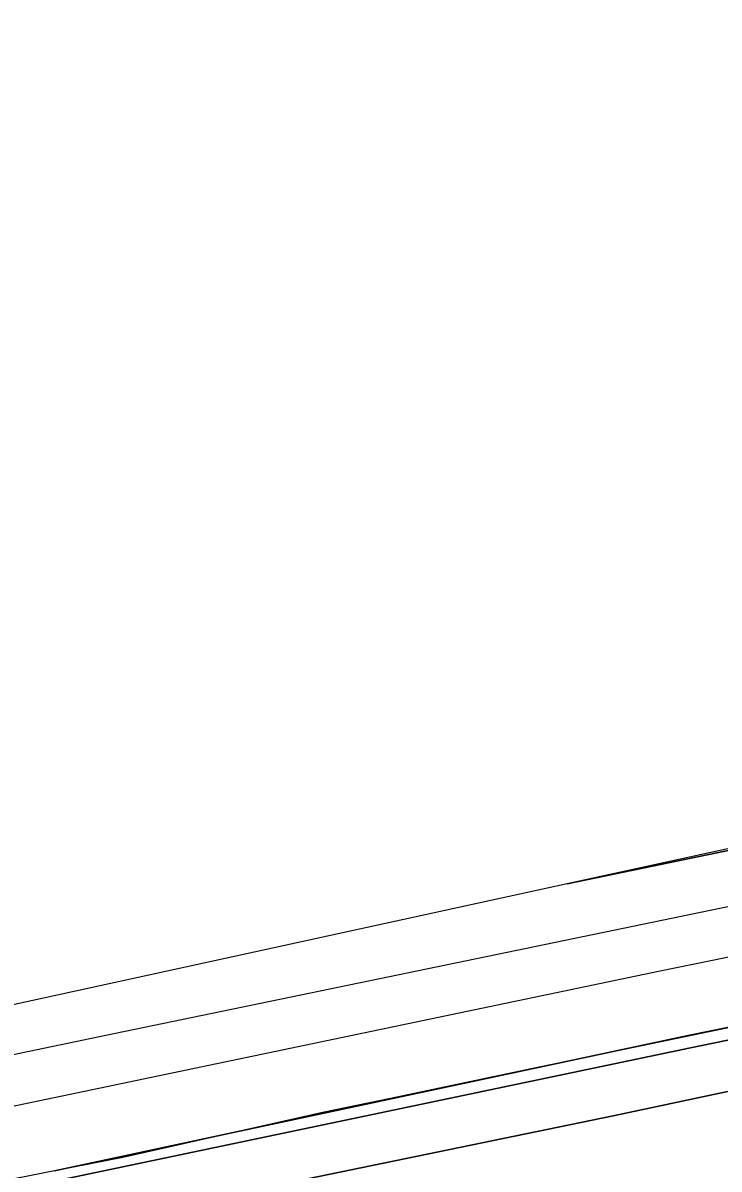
# Model space of a CAD drawing. Extents: x 162989 to 165008, y 383432 to 384338.
# Drawn here: x 164025.1 to 164075.9, y 384168.5 to 384252.2 of the extents above; entities that cross this region are included whole.
import ezdxf

# ---------------------------------------------------------------- set-up
doc = ezdxf.new("R2010")
doc.units = 0
for name, color, linetype in [('IMGEO_Geluidsscherm', 7, 'Continuous'), ('IMGEO_Groenvoorziening', 7, 'Continuous'), ('IMGEO_Haag', 7, 'Continuous'), ('IMGEO_Hek', 7, 'Continuous'), ('IMGEO_Rijbaan_lokaal_gesloten', 7, 'Continuous'), ('IMGEO_Spoor', 7, 'Continuous'), ('IMGEO_Spoorbaan_halfverhard', 7, 'Continuous')]:
    doc.layers.add(name, color=color, linetype=linetype)

msp = doc.modelspace()

# ---------------------------------------------------------------- linework, layer by layer
at = {"layer": 'IMGEO_Geluidsscherm'}
msp.add_lwpolyline([(164027.578, 384168.478), (164032.408, 384169.426), (164042.242, 384171.643), (164047.123, 384172.737), (164051.97, 384173.728), (164061.762, 384175.788), (164071.604, 384177.826), (164086.223, 384180.877), (164096.055, 384182.81), (164105.823, 384184.809), (164115.598, 384186.979), (164125.423, 384189.022), (164131.529, 384190.317), (164140.846, 384192.235), (164149.08, 384193.949), (164157.857, 384195.735), (164165.757, 384197.284), (164171.413, 384198.388), (164182.191, 384200.754)], dxfattribs=at)
at = {"layer": 'IMGEO_Groenvoorziening'}
for points in [[(164013.045, 384161.087), (164068.214, 384172.427), (164075.211, 384173.907), (164100.528, 384179.263), (164113.878, 384181.981), (164118.515, 384182.925), (164132.64, 384185.801), (164174.669, 384194.637), (164193.008, 384198.736), (164210.847, 384203.689), (164215.404, 384204.954), (164225.51, 384207.76), (164243.827, 384211.591), (164248.158, 384212.497), (164247.376, 384214.139), (164245.015, 384213.611), (164245.279, 384212.748), (164238.498, 384211.23), (164173.737, 384197.907), (164073.867, 384177.406), (163976.433, 384156.982)], [(163892.745, 384139.603), (163976.433, 384156.982), (164073.867, 384177.406), (164173.737, 384197.907), (164238.498, 384211.23), (164245.279, 384212.748), (164245.015, 384213.611), (164238.302, 384212.109), (164224.204, 384209.495), (164191.357, 384202.662), (164184.194, 384201.103), (164173.545, 384198.786), (164138.86, 384191.809), (164106.067, 384184.851), (164073.689, 384178.288), (164040.716, 384171.257), (164027.429, 384168.427), (164008.211, 384164.605), (163976.248, 384157.863), (163965.539, 384155.519), (163953.785, 384153.248), (163943.293, 384151.084)], [(164160.958, 384209.557), (164113.541, 384199.968), (164064.865, 384189.352), (164097.649, 384196.147), (164160.958, 384209.557)]]:
    msp.add_lwpolyline(points, dxfattribs=at)
at = {"layer": 'IMGEO_Haag'}
msp.add_lwpolyline([(163892.745, 384139.603), (163976.433, 384156.982), (164073.867, 384177.406), (164173.737, 384197.907), (164238.498, 384211.23), (164245.279, 384212.748), (164245.015, 384213.611), (164238.302, 384212.109), (164224.204, 384209.495), (164191.357, 384202.662), (164184.194, 384201.103), (164173.545, 384198.786), (164138.86, 384191.809), (164106.067, 384184.851), (164073.689, 384178.288), (164040.716, 384171.257), (164027.429, 384168.427), (164008.211, 384164.605), (163976.248, 384157.863), (163965.539, 384155.519), (163953.785, 384153.248), (163943.293, 384151.084)], dxfattribs=at)
at = {"layer": 'IMGEO_Hek'}
msp.add_lwpolyline([(164160.968, 384209.559), (164097.649, 384196.147), (164064.865, 384189.352)], dxfattribs=at)
at = {"layer": 'IMGEO_Rijbaan_lokaal_gesloten'}
msp.add_lwpolyline([(164115.306, 384175.437), (164113.878, 384181.981), (164100.528, 384179.263), (164075.211, 384173.907), (164068.214, 384172.427), (164013.045, 384161.087), (164014.422, 384154.39), (164015.858, 384154.683), (164015.467, 384155.437), (164037.706, 384160.004), (164037.759, 384159.384), (164076.684, 384167.419), (164087.16, 384169.581), (164090.089, 384170.183)], close=True, dxfattribs=at)
at = {"layer": 'IMGEO_Spoor'}
for points in [[(164788.231, 384335.773), (164684.182, 384314.23), (164649.743, 384306.978), (164549.034, 384286.117), (164446.504, 384264.637), (164353.435, 384245.24), (164284.243, 384230.902), (164214.646, 384216.358), (164173.585, 384207.909), (164102.605, 384193.066), (164031.754, 384178.409), (163810.752, 384132.353), (163673.071, 384103.86), (163574.904, 384083.455)], [(164789.572, 384332.389), (164775.58, 384329.429), (164644.744, 384302.256), (164570.629, 384286.722), (164345.336, 384239.894), (164220.116, 384213.747), (164092.662, 384187.275), (164071.527, 384182.957), (163942.979, 384156.119), (163900.983, 384147.477), (163806.025, 384127.659), (163575.669, 384079.775)]]:
    msp.add_lwpolyline(points, dxfattribs=at)
at = {"layer": 'IMGEO_Spoorbaan_halfverhard'}
for points in [[(164232.616, 384224.049), (164160.958, 384209.557), (164097.649, 384196.147), (164064.865, 384189.352), (163941.114, 384162.363)], [(164027.429, 384168.427), (164040.716, 384171.257), (164073.689, 384178.288), (164106.067, 384184.851), (164138.86, 384191.809), (164173.545, 384198.786), (164184.194, 384201.103)]]:
    msp.add_lwpolyline(points, dxfattribs=at)

doc.saveas('drawing.dxf')
